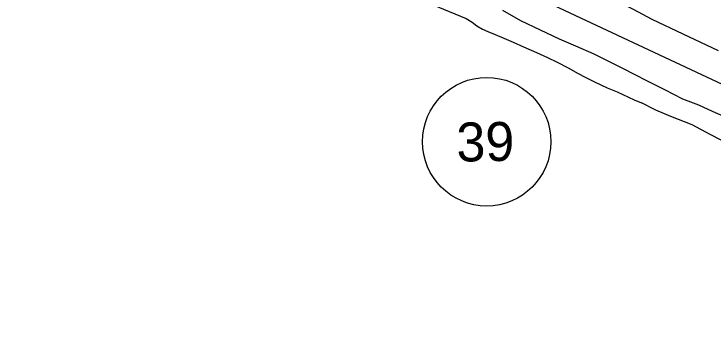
# Model space of a CAD drawing. Extents: x 3767014 to 3805179, y 361544 to 387384.
# Drawn here: x 3786618 to 3788416, y 383067 to 383926 of the extents above; entities that cross this region are included whole.
import ezdxf

# ---------------------------------------------------------------- set-up
doc = ezdxf.new("R2010")
doc.units = 0
for name, color, linetype in [('V-LEVE-TOET', 7, 'Continuous'), ('V-ROAD-CNTR', 7, 'Continuous'), ('V-ROAD-IDEN', 7, 'Continuous'), ('V-TOPO-SHOR', 7, 'Continuous')]:
    doc.layers.add(name, color=color, linetype=linetype)

msp = doc.modelspace()

# ---------------------------------------------------------------- linework, layer by layer
at = {"layer": 'V-LEVE-TOET'}
for points in [[(3785229.031, 385343.656), (3785401.253, 385262.636), (3785579.952, 385182.434), (3785767.985, 385093.803), (3785961.066, 385001.729), (3786109.945, 384930.966), (3786344.505, 384820.27), (3786535.253, 384730.111), (3786798.512, 384604.558), (3786982.256, 384520.916), (3787275.356, 384382.834), (3787483.574, 384281.601), (3787733.581, 384171.402), (3787888.308, 384093.73), (3788026.329, 384028.681), (3788208.576, 383938.848), (3788256.29, 383912.541)], [(3788256.29, 383912.541), (3788336.42, 383875.02), (3788426.577, 383832.612)]]:
    msp.add_lwpolyline(points, dxfattribs=at)
at = {"layer": 'V-ROAD-CNTR'}
msp.add_lwpolyline([(3785073.716, 385343.617), (3785880.029, 384948.357), (3786779.082, 384527.971), (3787910.793, 383993.231), (3788491.987, 383720.546), (3788908.924, 383525.296), (3789112.937, 383427.376), (3789311.371, 383323.382), (3789522.323, 383187.997), (3789685.314, 383062.493), (3789779.387, 382976.513), (3789859.849, 382866.935), (3789891.052, 382770.35), (3789903.157, 382676.983), (3789894.588, 382581.375), (3789862.465, 382479.224), (3789809.697, 382395.461), (3789745.649, 382318.203), (3789303.868, 381804.093), (3789127.236, 381599.191), (3788946.535, 381402.797), (3788210.168, 380604.051), (3788186.907, 380582.967)], dxfattribs=at)
at = {"layer": 'V-ROAD-IDEN'}
msp.add_circle((3787832.299, 383598.408), 165, dxfattribs=at)
at = {"layer": 'V-TOPO-SHOR'}
for points in [[(3787652.732, 383967.622), (3787779.274, 383914.392), (3787795.113, 383904.912), (3787806.834, 383896.085), (3787821.295, 383887.281), (3787835.054, 383881.211), (3787853.619, 383873.805), (3787876.317, 383863.69), (3787900.389, 383853.583), (3787926.53, 383841.437), (3787960.227, 383827.287), (3787988.432, 383814.468), (3788013.203, 383802.312)], [(3788229.05, 383762.081), (3788166.426, 383793.841), (3788108.623, 383822.896), (3788061.167, 383843.114), (3788019.212, 383861.314), (3787970.367, 383884.264), (3787920.138, 383908.576), (3787873.322, 383934.969)], [(3788013.203, 383802.312), (3788041.416, 383788.121), (3788067.579, 383773.232), (3788085.475, 383763.764), (3788109.555, 383752.287), (3788141.891, 383736.757), (3788167.333, 383726.66), (3788211.365, 383705.734), (3788229.933, 383698.328)], [(3788229.05, 383762.081), (3788288.96, 383732.424), (3788335.491, 383708.267), (3788376.031, 383692.819), (3788411.547, 383676.556), (3788493.707, 383640.769), (3788561.573, 383606.779), (3788615.403, 383576.434), (3788694.509, 383542.75), (3788776.413, 383505.243), (3788873.844, 383460.918), (3788995.735, 383400.367), (3789116.899, 383343.279), (3789196.036, 383302.321), (3789251.457, 383270.792), (3789330.878, 383225.072), (3789408.589, 383176.57), (3789464.575, 383136.048), (3789514.594, 383099.604), (3789582.532, 383047.224), (3789637.869, 383003.393), (3789656.188, 382987.459), (3789669.074, 382973.621), (3789678.653, 382959.809)], [(3788462.909, 383587.429), (3788406.437, 383616.943), (3788360.331, 383641.603), (3788305.612, 383662.683), (3788266.655, 383679.063), (3788229.933, 383698.328)]]:
    msp.add_lwpolyline(points, dxfattribs=at)

# ---------------------------------------------------------------- texts
at = {"layer": 'V-ROAD-IDEN'}
msp.add_text('39', height=100.0005, rotation=0.9073, dxfattribs=at).set_placement((3787755.148, 383547.18))

doc.saveas('drawing.dxf')
